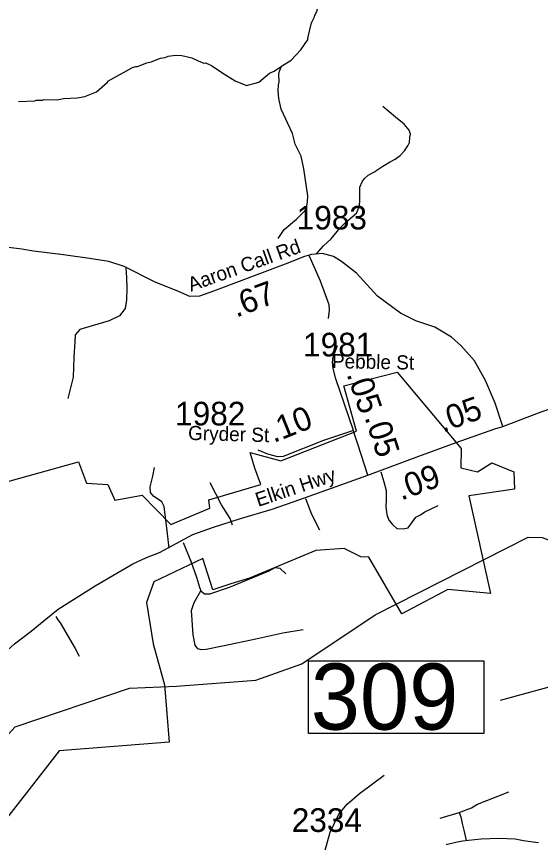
# Model space of a CAD drawing. Extents: x 1248224 to 1454986, y 825081 to 985870.
# Drawn here: x 1372128 to 1374901, y 892471 to 896840 of the extents above; entities that cross this region are included whole.
import ezdxf

# ---------------------------------------------------------------- set-up
doc = ezdxf.new("R2010")
doc.units = 0
for name, color, linetype in [('Exist Boundary Political City Limit New', 7, 'Continuous'), ('Exist Hydrographic Misc Water Feature', 7, 'Continuous'), ('Exist Road Non-System Type 51', 7, 'Continuous'), ('Exist Road Primary NC Attributed', 7, 'Continuous'), ('Exist Road Primary NC Label', 7, 'Continuous'), ('Exist Road Primary NC Mileage Hundredths English Label', 7, 'Continuous'), ('Exist Road Secondary Mileage Hundredths English Label', 7, 'Continuous'), ('Exist Road Secondary Structure Standard Bridge Number Label', 7, 'Continuous'), ('Exist Road Secondary Type 51 Attributed', 7, 'Continuous'), ('Exist Road Secondary Type 51 Label', 7, 'Continuous'), ('Exist Road Secondary Type 51 Number Label', 7, 'Continuous'), ('Map Preparation Boundary City Limit Buffer Line', 7, 'Continuous')]:
    doc.layers.add(name, color=color, linetype=linetype)

msp = doc.modelspace()

# ---------------------------------------------------------------- linework, layer by layer
at = {"layer": 'Exist Boundary Political City Limit New'}
msp.add_lwpolyline([(1371675.8, 894266.9), (1372456.9, 894484.9), (1372498.2, 894371.9), (1372611.3, 894364.4), (1372648.8, 894282), (1372793.4, 894307.6), (1372944.6, 894153.7), (1373151.9, 894239.8), (1373145.4, 894283.3), (1373421.3, 894364.9), (1373390.1, 894451.3), (1373364.9, 894533.9), (1373526.7, 894489.4), (1373927, 894647.3), (1373861.2, 894886.8), (1374142.4, 894958.9), (1374481, 894555.3), (1374478.9, 894453), (1374568.1, 894431.3), (1374644.2, 894479.1), (1374759.5, 894431.3), (1374763.8, 894339.9), (1374522.4, 894305), (1374636.6, 893788.4), (1374410.5, 893809.5), (1374167.2, 893680.6), (1373993.4, 893979.4), (1373950.7, 893981.6), (1373862, 894026.6), (1373712.1, 894016.2), (1373362, 893869.9), (1373261.7, 893839.7), (1373167, 893806.6), (1373113.7, 893973.5), (1372854.4, 893849.2), (1372816.5, 893740.2), (1372852.1, 893522.2), (1372911.3, 893304.2), (1372936.5, 893000.8), (1372354.4, 892956.5), (1371975.5, 892471.2)], dxfattribs=at)
at = {"layer": 'Exist Hydrographic Misc Water Feature'}
for points in [[(1373530.9, 896576.9), (1373580.9, 896609.7), (1373633.7, 896664.6), (1373671.3, 896719.7), (1373669.4, 896726.6), (1373689.2, 896807.3), (1373705.9, 896838.9), (1373706.1, 896846.9), (1373718.6, 896870.5), (1373718.7, 896878.5), (1373731.2, 896902.2), (1373793.3, 896998.8), (1373869, 897075.1), (1373898.4, 897147.4)], [(1372138.9, 896390.1), (1372225.1, 896394.6), (1372233.2, 896398.4), (1372265.2, 896397.7), (1372273.3, 896401.5), (1372345.2, 896399.8), (1372377.4, 896407.1), (1372449.4, 896409.5), (1372489.6, 896416.6), (1372551.1, 896441.7), (1372609.1, 896492.6), (1372611.4, 896497.8), (1372743, 896570.8), (1372759.1, 896576.4), (1372769.2, 896576.2), (1372817.6, 896595.1), (1372841.7, 896600.5), (1372890.2, 896619.5), (1372914.3, 896622.8), (1372930.4, 896630.5), (1372970.4, 896635.6), (1373002.4, 896634.8), (1373055.8, 896622.1)], [(1373055.8, 896622.1), (1373088.8, 896605.3), (1373120.4, 896594.4), (1373128.4, 896594.7), (1373160.2, 896581.2), (1373219.4, 896541.1), (1373285, 896500.3), (1373345.9, 896475), (1373410.3, 896493.6), (1373467.4, 896540.3), (1373491.6, 896551.8), (1373530.9, 896576.9)], [(1373512.4, 895665.9), (1373545.4, 895713.1), (1373610.6, 895767.7), (1373653.6, 895812.7), (1373664, 895836.4), (1373668.6, 895860.3), (1373669.3, 895892.2), (1373648.3, 896034.6), (1373633.8, 896100.9), (1373603.2, 896165.6), (1373588.5, 896221.9), (1373529.2, 896351), (1373516.5, 896407.3), (1373513.3, 896447.3), (1373514, 896479.3), (1373518.3, 896495.2), (1373517.2, 896535.2), (1373519.6, 896551.2), (1373530.9, 896576.9)], [(1372975.4, 893298.6), (1373394.4, 893329.6), (1373637.4, 893416.6), (1374026.4, 893674.8), (1374835.5, 894085.3), (1374910.4, 894083.8), (1375109.4, 894010.9), (1375240.4, 893909.7), (1375392.5, 893588.2), (1375459.2, 893520.3)], [(1366669.7, 893212.9), (1366791.3, 893042.2), (1367100.3, 892684.7), (1367228.2, 892439.2), (1367282.3, 892231.2), (1367361.3, 892068.8), (1367408.3, 891920.2), (1367463.2, 891774.6), (1367683.2, 891530.5), (1367953.3, 891298.6), (1368085.3, 891220.4), (1368368.3, 891188.5), (1368786.3, 891278.6), (1369603.4, 891620), (1370088, 891792.2), (1370528.3, 891959.2), (1371291.3, 892150.7), (1371501.3, 892254.7), (1371872.4, 892811.9), (1372120.4, 893082.8), (1372725.4, 893287.3), (1372975.4, 893298.6)]]:
    msp.add_lwpolyline(points, dxfattribs=at)
at = {"layer": 'Exist Road Non-System Type 51'}
msp.add_line((1374371, 892599.3), (1374470.2, 892629.4), dxfattribs=at)
for points in [[(1373714.8, 895583.2), (1373752.4, 895627.6), (1373792.5, 895663.8), (1373840.2, 895722), (1373867.5, 895748.5), (1373882.4, 895761.7), (1373927.6, 895799.7), (1373942.3, 895833.4), (1373944.5, 895860.2), (1373945.8, 895914.4), (1373945.4, 895937.9), (1373956.7, 895966), (1373969, 895983.2), (1373989.4, 896001.7), (1374019.4, 896017.5), (1374066.4, 896048.6), (1374101.9, 896069.8), (1374131.9, 896085.6), (1374157.7, 896105.5), (1374180.9, 896130.6), (1374198.6, 896157.1), (1374207.5, 896173.6), (1374210.2, 896201.3), (1374212.9, 896218.5), (1374206.1, 896238.4), (1374180.2, 896270.1), (1374133.9, 896308.5), (1374067.1, 896364)], [(1373676, 895577.2), (1373735.3, 895441.7), (1373781.6, 895317.4), (1373783, 895287), (1373777.5, 895243.3)], [(1372706.5, 895508.3), (1372709.8, 895459.4), (1372711.4, 895400.7), (1372709.8, 895342), (1372703.3, 895296.4), (1372674, 895257.3), (1372618.6, 895231.2), (1372529, 895203.5), (1372463.9, 895183.9), (1372439.4, 895156.2), (1372437.8, 895118.7), (1372431.3, 895038.9), (1372428, 894932.9), (1372400.3, 894818.8)], [(1373818.2, 894923.8), (1373803.8, 894978.4), (1373799.6, 895011.7), (1373803.8, 895038.9), (1373826.7, 895099.3)], [(1372936.2, 894028.2), (1372926.4, 894119.5), (1372910.1, 894248.3), (1372897.1, 894272.7), (1372853.1, 894302.1), (1372836.8, 894321.6), (1372835.2, 894352.6), (1372849.9, 894409.6), (1372858, 894453.7)], [(1374056.8, 894430.8), (1374071.5, 894378.7), (1374084.5, 894333), (1374084.5, 894284.1), (1374082.9, 894246.6), (1374087.8, 894205.9), (1374099.2, 894176.5), (1374117.1, 894153.7), (1374141.5, 894132.5), (1374174.1, 894130.9), (1374200.2, 894135.8), (1374223, 894166.8), (1374240.9, 894191.2), (1374265.3, 894204.3), (1374289.7, 894220.6), (1374328.8, 894240.1), (1374359.8, 894253.2)], [(1373271.7, 894148.8), (1373258.7, 894184.7), (1373213.1, 894256.4), (1373152.8, 894373.8)], [(1373732.7, 894122.8), (1373690.3, 894205.9), (1373659.4, 894289)], [(1373011.1, 894057.5), (1373050.2, 893959.7), (1373081.2, 893875), (1373095.8, 893821.2), (1373104, 893801.6)], [(1373104, 893801.6), (1373123.5, 893787), (1373151.2, 893787), (1373255.5, 893821.2), (1373465.6, 893907.6), (1373496.5, 893925.5), (1373520.9, 893922.3), (1373553.5, 893892.9)], [(1373644.7, 893596.2), (1373537.2, 893578.3), (1373393.9, 893545.7), (1373294.5, 893524.5), (1373218, 893509.8), (1373131.7, 893491.9), (1373107.2, 893490.3), (1373087.7, 893495.2), (1373073, 893514.7), (1373063.3, 893568.5), (1373055.1, 893698.9), (1373068.1, 893739.7), (1373104, 893801.6)], [(1372336.1, 893667.2), (1372347.8, 893649), (1372359.4, 893632.7), (1372439.2, 893497.8), (1372459.3, 893457.1)], [(1373733.5, 892287.5), (1373737.7, 892339.5), (1373788.6, 892525.6), (1373833.3, 892620.2), (1373878, 892673.3), (1373943.4, 892730.5), (1374073.3, 892827.7)], [(1374470.2, 892629.4), (1374535.6, 892654.5), (1374568, 892672.8), (1374616.8, 892693.6), (1374734.3, 892738.3)], [(1374470.2, 892629.4), (1374479, 892606.9), (1374485.9, 892570.8), (1374495.2, 892535.5), (1374507.7, 892481.4)]]:
    msp.add_lwpolyline(points, dxfattribs=at)
at = {"layer": 'Exist Road Primary NC Attributed'}
for points in [[(1374701.5, 894670.8), (1374889.8, 894743.6), (1375327.1, 894899.5)], [(1374455.3, 894586.4), (1374659.9, 894659.8), (1374701.5, 894670.8)], [(1373987.4, 894414.2), (1374258, 894513.7), (1374455.3, 894586.4)], [(1373481.5, 894233.7), (1373626.9, 894285.3), (1373987.4, 894414.2)], [(1371466.1, 892780.3), (1371616.2, 892966.7), (1371770, 893162.5), (1371870.1, 893276.1), (1371958.2, 893371.8), (1372059.5, 893468.2), (1372117.7, 893522), (1372205.8, 893589.2), (1372274.5, 893646), (1372349.2, 893704.3), (1372429.9, 893756.7), (1372544.5, 893829.3), (1372659.5, 893895.1), (1372743.2, 893944.4), (1372816.4, 893978.8), (1372885.1, 894005.7), (1373062.2, 894099.3), (1373171.3, 894139.7), (1373313.2, 894184.5), (1373481.5, 894233.7)]]:
    msp.add_lwpolyline(points, dxfattribs=at)
at = {"layer": 'Exist Road Secondary Structure Standard Bridge Number Label'}
msp.add_line((1375753.2, 893515.4), (1374688.2, 893221.6), dxfattribs=at)
msp.add_lwpolyline([(1373672.9, 893432), (1374601.8, 893432), (1374601.8, 893047.9), (1373672.9, 893047.9)], close=True, dxfattribs=at)
at = {"layer": 'Exist Road Secondary Type 51 Attributed'}
msp.add_line((1373911.1, 894650.9), (1373818.2, 894923.8), dxfattribs=at)
for points in [[(1374701.5, 894670.8), (1374661.4, 894794.3), (1374609.3, 894914.8), (1374551.1, 895019.7), (1374481.2, 895098.3), (1374430.2, 895144.9), (1374341.5, 895197.4), (1374241, 895230.9), (1374159.5, 895270.2), (1374039.3, 895361.7), (1373927.3, 895482.6), (1373848.7, 895545.2), (1373806.5, 895570), (1373746.8, 895587.5), (1373690, 895581.6), (1373652.2, 895571.4), (1373550.3, 895530.6), (1373171.4, 895387.9), (1373097.2, 895360.2), (1373044.8, 895358.7), (1372985.1, 895385), (1372858.5, 895436), (1372698.9, 895518.6), (1372617.4, 895544.9), (1372514, 895560.9), (1372377.2, 895579.8), (1372218.6, 895598.8), (1372156, 895609), (1371944.9, 895635.2)], [(1373911.1, 894650.9), (1373753, 894598), (1373539.3, 894513.2), (1373509.2, 894511.8), (1373491.3, 894516.1), (1373457.5, 894525), (1373407.9, 894546)], [(1373987.4, 894414.2), (1373934.4, 894578.4), (1373913.9, 894642.1), (1373911.1, 894650.9)], [(1374889.6, 892469.1), (1374847.4, 892474.4), (1374810.6, 892479.7), (1374766.9, 892488.9), (1374679.7, 892492.2), (1374587.1, 892488.9), (1374519.2, 892482), (1374489.6, 892477), (1374459.6, 892472.4), (1374401.7, 892459.2)]]:
    msp.add_lwpolyline(points, dxfattribs=at)
at = {"layer": 'Map Preparation Boundary City Limit Buffer Line'}
msp.add_lwpolyline([(1371675.8, 894266.9), (1372456.9, 894484.9), (1372498.2, 894371.9), (1372611.3, 894364.4), (1372648.8, 894282), (1372793.4, 894307.6), (1372944.6, 894153.7), (1373151.9, 894239.8), (1373145.4, 894283.3), (1373421.3, 894364.9), (1373390.1, 894451.3), (1373364.9, 894533.9), (1373526.7, 894489.4), (1373927, 894647.3), (1373861.2, 894886.8), (1374142.4, 894958.9), (1374481, 894555.3), (1374478.9, 894453), (1374568.1, 894431.3), (1374644.2, 894479.1), (1374759.5, 894431.3), (1374763.8, 894339.9), (1374522.4, 894305), (1374636.6, 893788.4), (1374410.5, 893809.5), (1374167.2, 893680.6), (1373993.4, 893979.4), (1373950.7, 893981.6), (1373862, 894026.6), (1373712.1, 894016.2), (1373362, 893869.9), (1373261.7, 893839.7), (1373167, 893806.6), (1373113.7, 893973.5), (1372854.4, 893849.2), (1372816.5, 893740.2), (1372852.1, 893522.2), (1372911.3, 893304.2), (1372936.5, 893000.8), (1372354.4, 892956.5), (1371975.5, 892471.2)], dxfattribs=at)

# ---------------------------------------------------------------- texts
at = {"layer": 'Exist Road Primary NC Label'}
msp.add_text('Elkin Hwy', height=75, rotation=18.52, dxfattribs=at).set_placement((1373407.2, 894245.8))
at = {"layer": 'Exist Road Primary NC Mileage Hundredths English Label'}
for s, rotation, p in [('.05', 19.7228, (1374383.4, 894638.9)), ('.09', 20.1848, (1374163.9, 894279.2))]:
    msp.add_text(s, height=125, rotation=rotation, dxfattribs=at).set_placement(p)
at = {"layer": 'Exist Road Secondary Mileage Hundredths English Label'}
for s, rotation, p in [('.67', 20.6457, (1373290.8, 895246.7)), ('.05', 288.8006, (1373873.7, 894948.6)), ('.10', 21.645, (1373488.9, 894583.3)), ('.05', 287.8713, (1373969.2, 894719.9))]:
    msp.add_text(s, height=125, rotation=rotation, dxfattribs=at).set_placement(p)
at = {"layer": 'Exist Road Secondary Structure Standard Bridge Number Label'}
msp.add_text('309', height=350, dxfattribs=at).set_placement((1373685.4, 893067.7))
at = {"layer": 'Exist Road Secondary Type 51 Label'}
for s, rotation, p in [('Aaron Call Rd', 19.6199, (1373050.9, 895384)), ('Pebble St', 358.8878, (1373797, 894980.4)), ('Gryder St', 358.3821, (1373035.5, 894600.6))]:
    msp.add_text(s, height=75, rotation=rotation, dxfattribs=at).set_placement(p)
at = {"layer": 'Exist Road Secondary Type 51 Number Label'}
for s, p in [('1983', (1373610.8, 895713.8)), ('1981', (1373644.7, 895042.2)), ('1982', (1372967.5, 894677.1)), ('2334', (1373584.7, 892526.7))]:
    msp.add_text(s, height=125, dxfattribs=at).set_placement(p)

doc.saveas('drawing.dxf')
